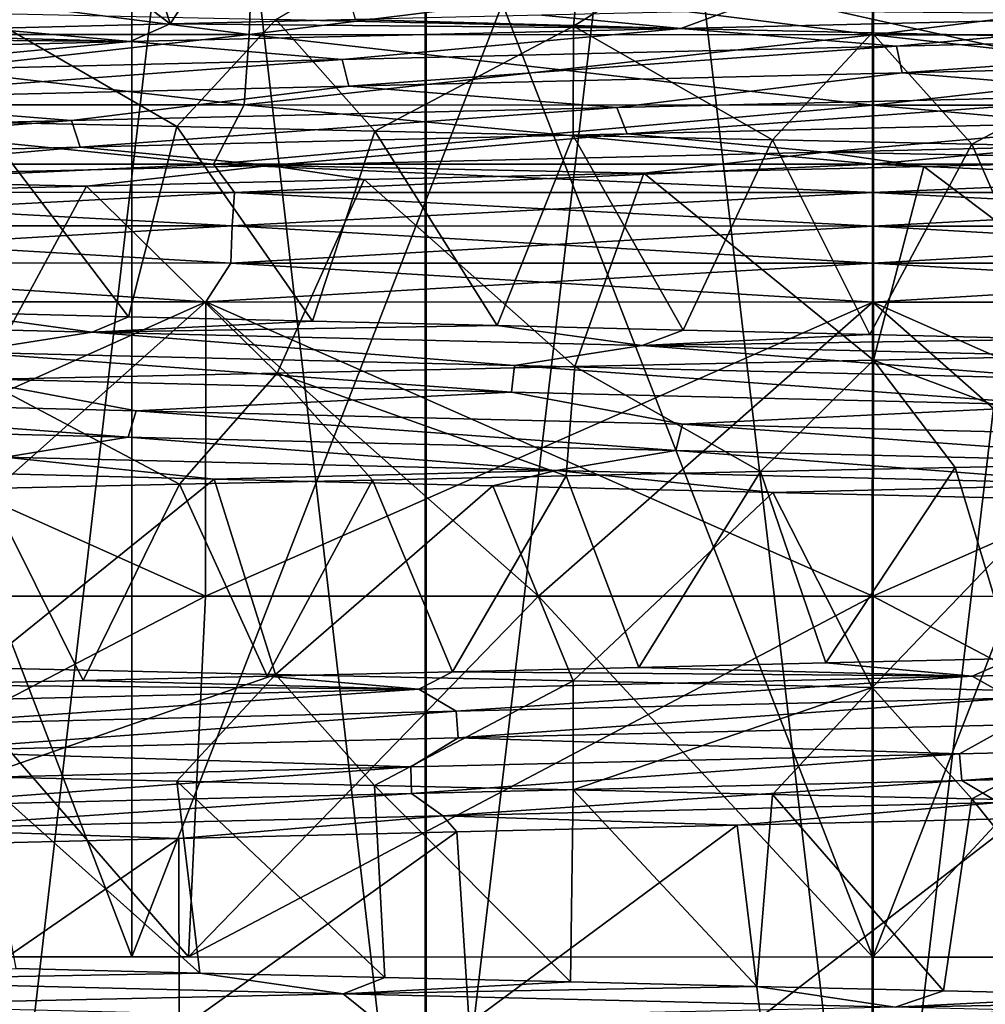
# Model space of a CAD drawing. Header units: metres. Extents: x -205 to 205, y -104 to 104.
# Tile 456 of 656: x -133.37 to -130.69, y 33.22 to 35.94. Entities that reach past the tile are written whole.
import ezdxf

# ---------------------------------------------------------------- set-up
doc = ezdxf.new("R2010")
doc.units = ezdxf.units.M
doc.layers.add('solid_01_2-CONSUMER_EHM_BOX_SW0001', color=7, linetype='CONTINUOUS')

msp = doc.modelspace()

# ---------------------------------------------------------------- linework, layer by layer
at = {"layer": 'solid_01_2-CONSUMER_EHM_BOX_SW0001'}
for points in [[(-200.010849, -74.958488), (-200.010773, 75.041512), (-0.010778, 75.04142)], [(-0.010849, -74.95858), (-200.010849, -74.958488), (-0.010778, 75.04142)], [(-133.461182, 42.546959, 15.324093), (-133.462692, 32.046959, 15.324093), (-132.243927, 32.046783, 15.081468)], [(-132.242432, 42.546783, 15.081468), (-133.461182, 42.546959, 15.324093), (-132.243927, 32.046783, 15.081468)], [(-132.23967, 42.546783, 33.918896), (-133.460007, 32.046959, 33.676624), (-133.458511, 42.546959, 33.676624)], [(-132.23967, 42.546783, 33.918896), (-132.24118, 32.046783, 33.918896), (-133.460007, 32.046959, 33.676624)], [(-132.242432, 42.546783, 15.081468), (-132.243927, 32.046783, 15.081468), (-131.003845, 32.046604, 15)], [(-132.242432, 42.546783, 15.081468), (-131.003845, 32.046604, 15), (-131.002335, 42.546604, 15)], [(-130.999573, 42.546604, 34), (-132.24118, 32.046783, 33.918896), (-132.23967, 42.546783, 33.918896)], [(-130.999573, 42.546604, 34), (-131.001068, 32.046604, 34), (-132.24118, 32.046783, 33.918896)], [(-131.002335, 42.546604, 15), (-131.003845, 32.046604, 15), (-129.763733, 32.046425, 15.081106)], [(-129.762238, 42.546425, 15.081106), (-131.002335, 42.546604, 15), (-129.763733, 32.046425, 15.081106)], [(-129.759476, 42.546425, 33.918533), (-131.001068, 32.046604, 34), (-130.999573, 42.546604, 34)], [(-129.759476, 42.546425, 33.918533), (-129.760986, 32.046425, 33.918533), (-131.001068, 32.046604, 34)], [(-112.002922, 40.641869, 63.099998), (-150.011154, -40.548634, 63.099998), (-150.011002, -39.448967, 63.099998)], [(-112.002922, 40.641869, 63.099998), (-112.003082, 39.542202, 63.099998), (-150.011154, -40.548634, 63.099998)], [(-112.002922, 40.641869, 63.099998), (-150.011002, -39.448967, 63.099998), (-149.999695, 39.547642, 63.099998)], [(-149.501312, 40.049267, 6), (-149.502487, 31.849266, 6), (-112.502487, 31.843967, 6)], [(-112.501312, 40.043968, 6), (-149.501312, 40.049267, 6), (-112.502487, 31.843967, 6)], [(-150.011154, -40.548634, 63.099998), (-112.003082, 39.542202, 63.099998), (-112.014389, -39.454407, 63.099998)], [(-135.084244, 33.347202, 41.722878), (-133.057251, 33.346912, 42.080303), (-135.08342, 38.63205, 41.722893)], [(-133.057251, 33.346912, 6.919694), (-135.084229, 33.347202, 7.277118), (-135.08342, 38.63205, 7.277106)], [(-133.057251, 33.346912, 42.080303), (-133.056366, 38.63176, 42.080318), (-135.08342, 38.63205, 41.722893)], [(-133.057251, 33.346912, 6.919694), (-135.08342, 38.63205, 7.277106), (-133.056366, 38.63176, 6.919681)], [(-133.057251, 33.346912, 6.919694), (-133.056366, 38.63176, 6.919681), (-131.001511, 38.631466, 6.8)], [(-133.057251, 33.346912, 42.080303), (-131.002274, 33.346615, 42.200001), (-133.056366, 38.63176, 42.080318)], [(-133.057251, 33.346912, 6.919694), (-131.001511, 38.631466, 6.8), (-131.002274, 33.346615, 6.8)], [(-131.002274, 33.346615, 42.200001), (-131.001511, 38.631466, 42.200001), (-133.056366, 38.63176, 42.080318)], [(-131.002274, 33.346615, 6.8), (-131.001511, 38.631466, 6.8), (-128.946671, 38.631172, 6.919681)], [(-131.002274, 33.346615, 42.200001), (-128.947296, 33.346321, 42.080307), (-131.001511, 38.631466, 42.200001)], [(-128.947296, 33.346321, 6.919695), (-131.002274, 33.346615, 6.8), (-128.946671, 38.631172, 6.919681)], [(-128.947296, 33.346321, 42.080307), (-128.946671, 38.631172, 42.080318), (-131.001511, 38.631466, 42.200001)], [(-173.512405, -37.4473, 108.5), (-88.501671, 37.540531, 108.5), (-173.501678, 37.5527, 108.5)], [(-173.512405, -37.4473, 108.5), (-88.512413, -37.459469, 108.5), (-88.501671, 37.540531, 108.5)], [(-133.639572, 36.456116, 37.433796), (-132.950989, 35.933056, 36.517441), (-133.116684, 36.469761, 37.52951)], [(-133.116684, 36.469761, 37.52951), (-132.950989, 35.933056, 36.517441), (-132.590363, 36.483971, 37.604095)], [(-132.590363, 36.483971, 37.604095), (-132.950989, 35.933056, 36.517441), (-132.436844, 35.94529, 36.58934)], [(-133.639572, 36.456116, 37.433796), (-133.461533, 35.920826, 36.423717), (-132.950989, 35.933056, 36.517441)], [(-131.832458, 35.926983, 11.326123), (-132.657959, 35.94537, 11.404265), (-131.775589, 36.46056, 12.350199)], [(-131.832458, 35.926983, 11.326123), (-131.775589, 36.46056, 12.350199), (-130.997269, 36.442165, 12.326065)], [(-131.003738, 35.908421, 11.299966), (-131.832458, 35.926983, 11.326123), (-130.997269, 36.442165, 12.326065)], [(-130.175018, 35.889858, 11.32589), (-131.003738, 35.908421, 11.299966), (-130.997269, 36.442165, 12.326065)], [(-130.175018, 35.889858, 11.32589), (-130.997269, 36.442165, 12.326065), (-130.219009, 36.423828, 12.351424)], [(-134.437668, 35.903801, 10.003411), (-132.731476, 35.903557, 9.702565), (-134.420731, 36.119747, 10.074697)], [(-134.437668, 35.903801, 38.99659), (-134.420731, 36.119747, 38.925304), (-132.722946, 36.119507, 39.22467)], [(-132.731476, 35.903557, 39.297436), (-134.437668, 35.903801, 38.99659), (-132.722946, 36.119507, 39.22467)], [(-132.731476, 35.903557, 9.702565), (-132.722946, 36.119507, 9.775331), (-134.420731, 36.119747, 10.074697)], [(-132.731476, 35.903557, 9.702565), (-131.001907, 35.903309, 9.60183), (-132.722946, 36.119507, 9.775331)], [(-132.731476, 35.903557, 39.297436), (-132.722946, 36.119507, 39.22467), (-131.001877, 36.119259, 39.324909)], [(-131.001907, 35.903309, 39.39817), (-132.731476, 35.903557, 39.297436), (-131.001877, 36.119259, 39.324909)], [(-131.001907, 35.903309, 9.60183), (-131.001877, 36.119259, 9.67509), (-132.722946, 36.119507, 9.775331)], [(-129.272339, 35.903061, 9.702565), (-131.001877, 36.119259, 9.67509), (-131.001907, 35.903309, 9.60183)], [(-129.280807, 36.119011, 39.22467), (-131.001907, 35.903309, 39.39817), (-131.001877, 36.119259, 39.324909)], [(-129.272339, 35.903061, 39.297436), (-131.001907, 35.903309, 39.39817), (-129.280807, 36.119011, 39.22467)], [(-129.272339, 35.903061, 9.702565), (-129.280807, 36.119011, 9.775331), (-131.001877, 36.119259, 9.67509)], [(-132.931976, 35.648453, 11.441832), (-133.477142, 35.660648, 11.534116), (-133.47702, 35.963478, 11.534102)], [(-132.931976, 35.648453, 11.441832), (-133.47702, 35.963478, 11.534102), (-132.657959, 35.94537, 11.404265)], [(-132.436844, 35.94529, 36.58934), (-132.950989, 35.933056, 36.517441), (-131.534531, 35.920742, 36.600471)], [(-132.383469, 35.636292, 11.372463), (-132.931976, 35.648453, 11.441832), (-132.657959, 35.94537, 11.404265)], [(-132.383469, 35.636292, 11.372463), (-132.657959, 35.94537, 11.404265), (-131.832458, 35.926983, 11.326123)], [(-131.919968, 35.957531, 36.639374), (-132.436844, 35.94529, 36.58934), (-131.534531, 35.920742, 36.600471)], [(-131.401215, 35.969784, 36.667488), (-131.919968, 35.957531, 36.639374), (-131.534531, 35.920742, 36.600471)], [(-131.401215, 35.969784, 36.667488), (-131.534531, 35.920742, 36.600471), (-129.998932, 35.957157, 36.570995)], [(-130.936478, 35.871265, 36.566349), (-129.998932, 35.957157, 36.570995), (-131.534531, 35.920742, 36.600471)], [(-130.936478, 35.871265, 36.566349), (-129.400192, 35.907913, 36.460655), (-129.998932, 35.957157, 36.570995)], [(-133.461533, 35.920826, 36.423717), (-133.967682, 35.908596, 36.308182), (-133.061539, 35.884331, 36.436779)], [(-132.950989, 35.933056, 36.517441), (-133.461533, 35.920826, 36.423717), (-133.061539, 35.884331, 36.436779)], [(-132.950989, 35.933056, 36.517441), (-133.061539, 35.884331, 36.436779), (-131.534531, 35.920742, 36.600471)], [(-132.473877, 35.834614, 36.476971), (-131.534531, 35.920742, 36.600471), (-133.061539, 35.884331, 36.436779)], [(-132.473877, 35.834614, 36.476971), (-130.936478, 35.871265, 36.566349), (-131.534531, 35.920742, 36.600471)], [(-131.832581, 35.62418, 11.326128), (-132.383469, 35.636292, 11.372463), (-131.832458, 35.926983, 11.326123)], [(-131.280258, 35.612095, 11.302901), (-131.832581, 35.62418, 11.326128), (-131.832458, 35.926983, 11.326123)], [(-131.280258, 35.612095, 11.302901), (-131.832458, 35.926983, 11.326123), (-131.003738, 35.908421, 11.299966)], [(-134.468567, 35.896351, 36.170872), (-134.555038, 35.847912, 36.080421), (-133.061539, 35.884331, 36.436779)], [(-133.967682, 35.908596, 36.308182), (-134.468567, 35.896351, 36.170872), (-133.061539, 35.884331, 36.436779)], [(-134.464935, 35.708767, 9.888441), (-132.745224, 35.708519, 9.585209), (-134.437668, 35.903801, 10.003411)], [(-134.464935, 35.708767, 39.111557), (-134.437668, 35.903801, 38.99659), (-132.731476, 35.903557, 39.297436)], [(-132.745224, 35.708519, 39.414791), (-134.464935, 35.708767, 39.111557), (-132.731476, 35.903557, 39.297436)], [(-132.745224, 35.708519, 9.585209), (-132.731476, 35.903557, 9.702565), (-134.437668, 35.903801, 10.003411)], [(-132.745224, 35.708519, 9.585209), (-131.001938, 35.708271, 9.483674), (-132.731476, 35.903557, 9.702565)], [(-132.745224, 35.708519, 39.414791), (-132.731476, 35.903557, 39.297436), (-131.001907, 35.903309, 39.39817)], [(-131.001938, 35.708271, 39.516327), (-132.745224, 35.708519, 39.414791), (-131.001907, 35.903309, 39.39817)], [(-131.001938, 35.708271, 9.483674), (-131.001907, 35.903309, 9.60183), (-132.731476, 35.903557, 9.702565)], [(-130.727448, 35.600021, 11.30282), (-131.280258, 35.612095, 11.302901), (-131.003738, 35.908421, 11.299966)], [(-130.727448, 35.600021, 11.30282), (-131.003738, 35.908421, 11.299966), (-130.175018, 35.889858, 11.32589)], [(-129.258652, 35.708019, 9.585209), (-131.001907, 35.903309, 9.60183), (-131.001938, 35.708271, 9.483674)], [(-129.272339, 35.903061, 39.297436), (-131.001938, 35.708271, 39.516327), (-131.001907, 35.903309, 39.39817)], [(-129.258652, 35.708019, 39.414791), (-131.001938, 35.708271, 39.516327), (-129.272339, 35.903061, 39.297436)], [(-129.258652, 35.708019, 9.585209), (-129.272339, 35.903061, 9.702565), (-131.001907, 35.903309, 9.60183)], [(-130.920502, 35.797718, 36.541603), (-129.400192, 35.907913, 36.460655), (-130.936478, 35.871265, 36.566349)], [(-130.920502, 35.797718, 36.541603), (-129.387238, 35.834377, 36.434048), (-129.400192, 35.907913, 36.460655)], [(-133.987076, 35.797962, 36.192852), (-133.061539, 35.884331, 36.436779), (-134.555038, 35.847912, 36.080421)], [(-133.987076, 35.797962, 36.192852), (-132.473877, 35.834614, 36.476971), (-133.061539, 35.884331, 36.436779)], [(-132.455154, 35.761063, 36.454414), (-130.936478, 35.871265, 36.566349), (-132.473877, 35.834614, 36.476971)], [(-132.455154, 35.761063, 36.454414), (-130.920502, 35.797718, 36.541603), (-130.936478, 35.871265, 36.566349)], [(-130.175125, 35.587933, 11.325885), (-130.727448, 35.600021, 11.30282), (-130.175018, 35.889858, 11.32589)], [(-133.965897, 35.724403, 36.172806), (-132.473877, 35.834614, 36.476971), (-133.987076, 35.797962, 36.192852)], [(-133.965897, 35.724403, 36.172806), (-132.455154, 35.761063, 36.454414), (-132.473877, 35.834614, 36.476971)], [(-130.187744, 35.737854, 36.51469), (-129.387238, 35.834377, 36.434048), (-130.920502, 35.797718, 36.541603)], [(-131.711731, 35.701511, 36.521091), (-130.920502, 35.797718, 36.541603), (-132.455154, 35.761063, 36.454414)], [(-131.711731, 35.701511, 36.521091), (-130.187744, 35.737854, 36.51469), (-130.920502, 35.797718, 36.541603)], [(-133.224274, 35.665169, 36.336235), (-132.455154, 35.761063, 36.454414), (-133.965897, 35.724403, 36.172806)], [(-133.224274, 35.665169, 36.336235), (-131.711731, 35.701511, 36.521091), (-132.455154, 35.761063, 36.454414)], [(-131.683655, 35.628315, 36.547493), (-130.187744, 35.737854, 36.51469), (-131.711731, 35.701511, 36.521091)], [(-131.683655, 35.628315, 36.547493), (-130.156067, 35.664669, 36.537331), (-130.187744, 35.737854, 36.51469)], [(-134.700821, 35.628819, 35.960793), (-133.224274, 35.665169, 36.336235), (-133.965897, 35.724403, 36.172806)], [(-134.464935, 35.708767, 39.111557), (-132.830811, 35.544628, 39.561954), (-134.632996, 35.544888, 39.231693)], [(-134.464935, 35.708767, 9.888441), (-134.632996, 35.544888, 9.768307), (-132.830811, 35.544628, 9.438045)], [(-132.745224, 35.708519, 39.414791), (-132.830811, 35.544628, 39.561954), (-134.464935, 35.708767, 39.111557)], [(-134.464935, 35.708767, 9.888441), (-132.830811, 35.544628, 9.438045), (-132.745224, 35.708519, 9.585209)], [(-133.200256, 35.591961, 36.365883), (-131.711731, 35.701511, 36.521091), (-133.224274, 35.665169, 36.336235)], [(-133.200256, 35.591961, 36.365883), (-131.683655, 35.628315, 36.547493), (-131.711731, 35.701511, 36.521091)], [(-132.745224, 35.708519, 9.585209), (-132.830811, 35.544628, 9.438045), (-131.001953, 35.544369, 9.327419)], [(-131.001938, 35.708271, 39.516327), (-132.830811, 35.544628, 39.561954), (-132.745224, 35.708519, 39.414791)], [(-131.001938, 35.708271, 39.516327), (-131.001953, 35.544369, 39.672581), (-132.830811, 35.544628, 39.561954)], [(-132.745224, 35.708519, 9.585209), (-131.001953, 35.544369, 9.327419), (-131.001938, 35.708271, 9.483674)], [(-131.001938, 35.708271, 9.483674), (-131.001953, 35.544369, 9.327419), (-129.173111, 35.544106, 9.438045)], [(-129.258652, 35.708019, 39.414791), (-131.001953, 35.544369, 39.672581), (-131.001938, 35.708271, 39.516327)], [(-129.258652, 35.708019, 39.414791), (-129.173111, 35.544106, 39.561954), (-131.001953, 35.544369, 39.672581)], [(-129.258652, 35.708019, 9.585209), (-131.001938, 35.708271, 9.483674), (-129.173111, 35.544106, 9.438045)], [(-134.681198, 35.555603, 35.993122), (-133.224274, 35.665169, 36.336235), (-134.700821, 35.628819, 35.960793)], [(-134.681198, 35.555603, 35.993122), (-133.200256, 35.591961, 36.365883), (-133.224274, 35.665169, 36.336235)], [(-133.477142, 35.660648, 11.534116), (-133.06604, 35.121529, 12.501863), (-133.571991, 35.133884, 12.600107)], [(-132.931976, 35.648453, 11.441832), (-133.06604, 35.121529, 12.501863), (-133.477142, 35.660648, 11.534116)], [(-132.931976, 35.648453, 11.441832), (-132.556458, 35.109177, 12.425098), (-133.06604, 35.121529, 12.501863)], [(-132.383469, 35.636292, 11.372463), (-132.556458, 35.109177, 12.425098), (-132.931976, 35.648453, 11.441832)], [(-131.13591, 35.577766, 36.611633), (-130.156067, 35.664669, 36.537331), (-131.683655, 35.628315, 36.547493)], [(-131.13591, 35.577766, 36.611633), (-129.59552, 35.614338, 36.531212), (-130.156067, 35.664669, 36.537331)], [(-132.674164, 35.541195, 36.497124), (-131.683655, 35.628315, 36.547493), (-133.200256, 35.591961, 36.365883)], [(-132.674164, 35.541195, 36.497124), (-131.13591, 35.577766, 36.611633), (-131.683655, 35.628315, 36.547493)], [(-132.383469, 35.636292, 11.372463), (-132.04364, 35.096825, 12.36999), (-132.556458, 35.109177, 12.425098)], [(-131.832581, 35.62418, 11.326128), (-132.04364, 35.096825, 12.36999), (-132.383469, 35.636292, 11.372463)], [(-131.832581, 35.62418, 11.326128), (-131.527969, 35.084476, 12.336787), (-132.04364, 35.096825, 12.36999)], [(-131.280258, 35.612095, 11.302901), (-131.527969, 35.084476, 12.336787), (-131.832581, 35.62418, 11.326128)], [(-134.184982, 35.504623, 36.18803), (-133.200256, 35.591961, 36.365883), (-134.681198, 35.555603, 35.993122)], [(-134.184982, 35.504623, 36.18803), (-132.674164, 35.541195, 36.497124), (-133.200256, 35.591961, 36.365883)], [(-131.280258, 35.612095, 11.302901), (-131.01004, 35.072132, 12.325617), (-131.527969, 35.084476, 12.336787)], [(-130.727448, 35.600021, 11.30282), (-131.01004, 35.072132, 12.325617), (-131.280258, 35.612095, 11.302901)], [(-130.084976, 35.556938, 36.639393), (-129.59552, 35.614338, 36.531212), (-131.13591, 35.577766, 36.611633)], [(-130.727448, 35.600021, 11.30282), (-130.491089, 35.059795, 12.336523), (-131.01004, 35.072132, 12.325617)], [(-130.175125, 35.587933, 11.325885), (-130.491089, 35.059795, 12.336523), (-130.727448, 35.600021, 11.30282)], [(-131.637268, 35.519875, 36.657948), (-131.13591, 35.577766, 36.611633), (-132.674164, 35.541195, 36.497124)], [(-131.637268, 35.519875, 36.657948), (-130.860504, 35.538353, 36.673351), (-131.13591, 35.577766, 36.611633)], [(-130.860504, 35.538353, 36.673351), (-130.084976, 35.556938, 36.639393), (-131.13591, 35.577766, 36.611633)], [(-132.830811, 35.544628, 9.438045), (-134.632996, 35.544888, 9.768307), (-134.518234, 35.466476, 9.66374)], [(-134.632996, 35.544888, 39.231693), (-132.830811, 35.544628, 39.561954), (-134.518234, 35.466476, 39.336262)], [(-132.830811, 35.544628, 9.438045), (-134.518234, 35.466476, 9.66374), (-132.772064, 35.466228, 9.355844)], [(-132.830811, 35.544628, 39.561954), (-132.772064, 35.466228, 39.644154), (-134.518234, 35.466476, 39.336262)], [(-133.182632, 35.48344, 36.478165), (-132.674164, 35.541195, 36.497124), (-134.184982, 35.504623, 36.18803)], [(-133.182632, 35.48344, 36.478165), (-132.412521, 35.501598, 36.592865), (-132.674164, 35.541195, 36.497124)], [(-132.830811, 35.544628, 9.438045), (-131.001968, 35.465973, 9.252748), (-131.001953, 35.544369, 9.327419)], [(-132.830811, 35.544628, 39.561954), (-131.001953, 35.544369, 39.672581), (-132.772064, 35.466228, 39.644154)], [(-132.830811, 35.544628, 9.438045), (-132.772064, 35.466228, 9.355844), (-131.001968, 35.465973, 9.252748)], [(-132.772064, 35.466228, 39.644154), (-131.001953, 35.544369, 39.672581), (-131.001968, 35.465973, 39.747253)], [(-132.412521, 35.501598, 36.592865), (-131.637268, 35.519875, 36.657948), (-132.674164, 35.541195, 36.497124)], [(-131.000107, 35.001209, 37.700035), (-130.860504, 35.538353, 36.673351), (-131.637268, 35.519875, 36.657948)], [(-131.001968, 35.465973, 9.252748), (-129.231873, 35.465721, 9.355844), (-131.001953, 35.544369, 9.327419)], [(-131.001968, 35.465973, 39.747253), (-131.001953, 35.544369, 39.672581), (-129.173111, 35.544106, 39.561954)], [(-129.231873, 35.465721, 39.644154), (-131.001968, 35.465973, 39.747253), (-129.173111, 35.544106, 39.561954)], [(-129.231873, 35.465721, 9.355844), (-129.173111, 35.544106, 9.438045), (-131.001953, 35.544369, 9.327419)], [(-131.000107, 35.001209, 37.700035), (-130.171387, 35.019146, 37.673874), (-130.860504, 35.538353, 36.673351)], [(-130.171387, 35.019146, 37.673874), (-130.084976, 35.556938, 36.639393), (-130.860504, 35.538353, 36.673351)], [(-131.828842, 34.98328, 37.674114), (-131.637268, 35.519875, 36.657948), (-132.412521, 35.501598, 36.592865)], [(-131.828842, 34.98328, 37.674114), (-131.000107, 35.001209, 37.700035), (-131.637268, 35.519875, 36.657948)], [(-133.943695, 35.465305, 36.314156), (-133.182632, 35.48344, 36.478165), (-134.184982, 35.504623, 36.18803)], [(-133.473465, 34.947258, 37.466602), (-133.182632, 35.48344, 36.478165), (-133.943695, 35.465305, 36.314156)], [(-133.473465, 34.947258, 37.466602), (-132.654373, 34.965302, 37.596207), (-133.182632, 35.48344, 36.478165)], [(-132.654373, 34.965302, 37.596207), (-132.412521, 35.501598, 36.592865), (-133.182632, 35.48344, 36.478165)], [(-132.654373, 34.965302, 37.596207), (-131.828842, 34.98328, 37.674114), (-132.412521, 35.501598, 36.592865)], [(-134.531204, 35.373554, 9.609071), (-132.77861, 35.373302, 9.300041), (-134.518234, 35.466476, 9.66374)], [(-134.531204, 35.373554, 39.39093), (-134.518234, 35.466476, 39.336262), (-132.772064, 35.466228, 39.644154)], [(-132.77861, 35.373302, 39.699959), (-134.531204, 35.373554, 39.39093), (-132.772064, 35.466228, 39.644154)], [(-132.77861, 35.373302, 9.300041), (-132.772064, 35.466228, 9.355844), (-134.518234, 35.466476, 9.66374)], [(-132.77861, 35.373302, 39.699959), (-132.772064, 35.466228, 39.644154), (-131.001968, 35.465973, 39.747253)], [(-132.77861, 35.373302, 9.300041), (-131.001984, 35.373051, 9.196565), (-132.772064, 35.466228, 9.355844)], [(-132.77861, 35.373302, 39.699959), (-131.001968, 35.465973, 39.747253), (-131.001984, 35.373051, 39.803436)], [(-132.772064, 35.466228, 9.355844), (-131.001984, 35.373051, 9.196565), (-131.001968, 35.465973, 9.252748)], [(-131.001984, 35.373051, 39.803436), (-131.001968, 35.465973, 39.747253), (-129.231873, 35.465721, 39.644154)], [(-129.225357, 35.372795, 9.300041), (-131.001968, 35.465973, 9.252748), (-131.001984, 35.373051, 9.196565)], [(-129.225357, 35.372795, 39.699959), (-131.001984, 35.373051, 39.803436), (-129.231873, 35.465721, 39.644154)], [(-129.225357, 35.372795, 9.300041), (-129.231873, 35.465721, 9.355844), (-131.001968, 35.465973, 9.252748)], [(-134.53923, 35.270691, 9.575212), (-132.782654, 35.270439, 9.26548), (-134.531204, 35.373554, 9.609071)], [(-134.53923, 35.270691, 39.424789), (-134.531204, 35.373554, 39.39093), (-132.77861, 35.373302, 39.699959)], [(-132.782654, 35.270439, 39.73452), (-134.53923, 35.270691, 39.424789), (-132.77861, 35.373302, 39.699959)], [(-132.782654, 35.270439, 9.26548), (-132.77861, 35.373302, 9.300041), (-134.531204, 35.373554, 9.609071)], [(-132.782654, 35.270439, 39.73452), (-132.77861, 35.373302, 39.699959), (-131.001984, 35.373051, 39.803436)], [(-132.782654, 35.270439, 9.26548), (-131.001999, 35.270187, 9.161768), (-132.77861, 35.373302, 9.300041)], [(-132.782654, 35.270439, 39.73452), (-131.001984, 35.373051, 39.803436), (-131.001999, 35.270187, 39.83823)], [(-132.77861, 35.373302, 9.300041), (-131.001999, 35.270187, 9.161768), (-131.001984, 35.373051, 9.196565)], [(-129.221344, 35.269932, 9.26548), (-131.001984, 35.373051, 9.196565), (-131.001999, 35.270187, 9.161768)], [(-131.001999, 35.270187, 39.83823), (-131.001984, 35.373051, 39.803436), (-129.225357, 35.372795, 39.699959)], [(-129.221344, 35.269932, 39.73452), (-131.001999, 35.270187, 39.83823), (-129.225357, 35.372795, 39.699959)], [(-129.221344, 35.269932, 9.26548), (-129.225357, 35.372795, 9.300041), (-131.001984, 35.373051, 9.196565)], [(-134.53923, 35.270691, 39.424789), (-132.852249, 35.162609, 39.738083), (-134.675507, 35.162872, 39.403957)], [(-134.53923, 35.270691, 9.575212), (-134.675507, 35.162872, 9.596043), (-132.852249, 35.162609, 9.261919)], [(-132.782654, 35.270439, 39.73452), (-132.852249, 35.162609, 39.738083), (-134.53923, 35.270691, 39.424789)], [(-134.53923, 35.270691, 9.575212), (-132.852249, 35.162609, 9.261919), (-132.782654, 35.270439, 9.26548)], [(-132.782654, 35.270439, 39.73452), (-131.001999, 35.270187, 39.83823), (-132.852249, 35.162609, 39.738083)], [(-132.782654, 35.270439, 9.26548), (-132.852249, 35.162609, 9.261919), (-131.002014, 35.162346, 9.15)], [(-131.001999, 35.270187, 39.83823), (-131.002014, 35.162346, 39.849998), (-132.852249, 35.162609, 39.738083)], [(-132.782654, 35.270439, 9.26548), (-131.002014, 35.162346, 9.15), (-131.001999, 35.270187, 9.161768)], [(-129.221344, 35.269932, 39.73452), (-131.002014, 35.162346, 39.849998), (-131.001999, 35.270187, 39.83823)], [(-131.001999, 35.270187, 9.161768), (-131.002014, 35.162346, 9.15), (-129.151779, 35.162079, 9.261919)], [(-129.221344, 35.269932, 39.73452), (-129.151779, 35.162079, 39.738083), (-131.002014, 35.162346, 39.849998)], [(-129.221344, 35.269932, 9.26548), (-131.001999, 35.270187, 9.161768), (-129.151779, 35.162079, 9.261919)], [(-134.675507, 35.162872, 39.403957), (-132.852249, 35.162609, 39.738083), (-134.675613, 34.347141, 39.403957)], [(-132.852249, 35.162609, 39.738083), (-133.769043, 34.347012, 39.598568), (-134.675613, 34.347141, 39.403957)], [(-134.675507, 35.162872, 9.596043), (-133.769043, 34.347012, 9.401433), (-132.852371, 34.346882, 9.261918)], [(-132.852249, 35.162609, 9.261919), (-134.675507, 35.162872, 9.596043), (-132.852371, 34.346882, 9.261918)], [(-132.852249, 35.162609, 39.738083), (-132.852371, 34.346882, 39.738083), (-133.769043, 34.347012, 39.598568)], [(-132.852249, 35.162609, 39.738083), (-131.002014, 35.162346, 39.849998), (-132.852371, 34.346882, 39.738083)], [(-132.852249, 35.162609, 9.261919), (-132.852371, 34.346882, 9.261918), (-131.92894, 34.346748, 9.178005)], [(-131.002014, 35.162346, 39.849998), (-131.92894, 34.346748, 39.821995), (-132.852371, 34.346882, 39.738083)], [(-132.852249, 35.162609, 9.261919), (-131.92894, 34.346748, 9.178005), (-131.002136, 34.346615, 9.15)], [(-131.002014, 35.162346, 9.15), (-132.852249, 35.162609, 9.261919), (-131.002136, 34.346615, 9.15)], [(-131.002014, 35.162346, 39.849998), (-131.002136, 34.346615, 39.849998), (-131.92894, 34.346748, 39.821995)], [(-129.151779, 35.162079, 39.738083), (-131.002136, 34.346615, 39.849998), (-131.002014, 35.162346, 39.849998)], [(-130.075317, 34.346485, 9.178005), (-131.002014, 35.162346, 9.15), (-131.002136, 34.346615, 9.15)], [(-130.075317, 34.346485, 39.821995), (-131.002136, 34.346615, 39.849998), (-129.151779, 35.162079, 39.738083)], [(-129.151901, 34.346352, 9.261918), (-129.151779, 35.162079, 9.261919), (-131.002014, 35.162346, 9.15)], [(-130.075317, 34.346485, 9.178005), (-129.151901, 34.346352, 9.261918), (-131.002014, 35.162346, 9.15)], [(-133.571991, 35.133884, 12.600107), (-133.166962, 35.078419, 12.581505), (-134.657104, 35.115265, 12.951949)], [(-133.571991, 35.133884, 12.600107), (-133.06604, 35.121529, 12.501863), (-133.166962, 35.078419, 12.581505)], [(-133.519379, 35.023609, 12.697637), (-134.657104, 35.115265, 12.951949), (-133.166962, 35.078419, 12.581505)], [(-133.06604, 35.121529, 12.501863), (-132.556458, 35.109177, 12.425098), (-133.166962, 35.078419, 12.581505)], [(-132.556458, 35.109177, 12.425098), (-132.04364, 35.096825, 12.36999), (-133.166962, 35.078419, 12.581505)], [(-131.996155, 34.986519, 12.473812), (-133.519379, 35.023609, 12.697637), (-133.166962, 35.078419, 12.581505)], [(-132.04364, 35.096825, 12.36999), (-131.641663, 35.041565, 12.404334), (-133.166962, 35.078419, 12.581505)], [(-131.996155, 34.986519, 12.473812), (-133.166962, 35.078419, 12.581505), (-131.641663, 35.041565, 12.404334)], [(-132.04364, 35.096825, 12.36999), (-131.527969, 35.084476, 12.336787), (-131.641663, 35.041565, 12.404334)], [(-131.527969, 35.084476, 12.336787), (-131.01004, 35.072132, 12.325617), (-131.641663, 35.041565, 12.404334)], [(-131.01004, 35.072132, 12.325617), (-130.491089, 35.059795, 12.336523), (-131.641663, 35.041565, 12.404334)], [(-130.491089, 35.059795, 12.336523), (-130.105881, 35.004711, 12.421), (-131.641663, 35.041565, 12.404334)], [(-132.003769, 34.912823, 12.499174), (-133.523972, 34.949921, 12.723828), (-133.519379, 35.023609, 12.697637)], [(-132.003769, 34.912823, 12.499174), (-133.519379, 35.023609, 12.697637), (-131.996155, 34.986519, 12.473812)], [(-130.456436, 34.949429, 12.445831), (-131.996155, 34.986519, 12.473812), (-131.641663, 35.041565, 12.404334)], [(-130.456436, 34.949429, 12.445831), (-131.641663, 35.041565, 12.404334), (-130.105881, 35.004711, 12.421)], [(-130.234146, 34.715603, 37.677681), (-130.171387, 35.019146, 37.673874), (-131.000107, 35.001209, 37.700035)], [(-131.313095, 34.692196, 37.696369), (-131.000107, 35.001209, 37.700035), (-131.828842, 34.98328, 37.674114)], [(-131.313095, 34.692196, 37.696369), (-130.773438, 34.703899, 37.698055), (-131.000107, 35.001209, 37.700035)], [(-130.773438, 34.703899, 37.698055), (-130.234146, 34.715603, 37.677681), (-131.000107, 35.001209, 37.700035)], [(-132.925308, 34.657017, 37.559174), (-132.654373, 34.965302, 37.596207), (-133.473465, 34.947258, 37.466602)], [(-132.925308, 34.657017, 37.559174), (-132.389923, 34.668758, 37.626869), (-132.654373, 34.965302, 37.596207)], [(-131.852219, 34.680485, 37.672626), (-131.828842, 34.98328, 37.674114), (-132.654373, 34.965302, 37.596207)], [(-132.389923, 34.668758, 37.626869), (-131.852219, 34.680485, 37.672626), (-132.654373, 34.965302, 37.596207)], [(-130.466949, 34.875725, 12.470037), (-132.003769, 34.912823, 12.499174), (-131.996155, 34.986519, 12.473812)], [(-130.466949, 34.875725, 12.470037), (-131.996155, 34.986519, 12.473812), (-130.456436, 34.949429, 12.445831)], [(-131.852219, 34.680485, 37.672626), (-131.313095, 34.692196, 37.696369), (-131.828842, 34.98328, 37.674114)], [(-133.044861, 34.860802, 12.631244), (-134.52684, 34.897575, 12.984845), (-133.523972, 34.949921, 12.723828)], [(-133.044861, 34.860802, 12.631244), (-133.523972, 34.949921, 12.723828), (-132.003769, 34.912823, 12.499174)], [(-133.457443, 34.645241, 37.469654), (-132.925308, 34.657017, 37.559174), (-133.473465, 34.947258, 37.466602)], [(-131.529831, 34.824024, 12.469301), (-133.044861, 34.860802, 12.631244), (-132.003769, 34.912823, 12.499174)], [(-131.529831, 34.824024, 12.469301), (-132.003769, 34.912823, 12.499174), (-130.466949, 34.875725, 12.470037)], [(-133.067062, 34.787346, 12.609953), (-134.552017, 34.824131, 12.966691), (-134.52684, 34.897575, 12.984845)], [(-133.067062, 34.787346, 12.609953), (-134.52684, 34.897575, 12.984845), (-133.044861, 34.860802, 12.631244)], [(-131.548676, 34.750553, 12.445353), (-133.067062, 34.787346, 12.609953), (-133.044861, 34.860802, 12.631244)], [(-131.548676, 34.750553, 12.445353), (-133.044861, 34.860802, 12.631244), (-131.529831, 34.824024, 12.469301)], [(-130.006149, 34.787247, 12.499243), (-131.529831, 34.824024, 12.469301), (-130.466949, 34.875725, 12.470037)], [(-133.408508, 34.731892, 12.62768), (-134.552017, 34.824131, 12.966691), (-133.067062, 34.787346, 12.609953)], [(-130.021317, 34.71376, 12.473166), (-131.548676, 34.750553, 12.445353), (-131.529831, 34.824024, 12.469301)], [(-130.021317, 34.71376, 12.473166), (-131.529831, 34.824024, 12.469301), (-130.006149, 34.787247, 12.499243)], [(-131.880554, 34.694878, 12.418916), (-133.408508, 34.731892, 12.62768), (-133.067062, 34.787346, 12.609953)], [(-131.880554, 34.694878, 12.418916), (-133.067062, 34.787346, 12.609953), (-131.548676, 34.750553, 12.445353)], [(-130.338089, 34.657867, 12.405828), (-131.880554, 34.694878, 12.418916), (-131.548676, 34.750553, 12.445353)], [(-130.338089, 34.657867, 12.405828), (-131.548676, 34.750553, 12.445353), (-130.021317, 34.71376, 12.473166)], [(-132.828918, 34.671741, 12.462639), (-133.594543, 34.690262, 12.603846), (-133.408508, 34.731892, 12.62768)], [(-132.828918, 34.671741, 12.462639), (-133.408508, 34.731892, 12.62768), (-131.880554, 34.694878, 12.418916)], [(-133.477417, 34.148666, 11.534127), (-133.594543, 34.690262, 12.603846), (-132.828918, 34.671741, 12.462639)], [(-132.056, 34.653233, 12.371176), (-132.828918, 34.671741, 12.462639), (-131.880554, 34.694878, 12.418916)], [(-131.279526, 34.63472, 12.329252), (-132.056, 34.653233, 12.371176), (-131.880554, 34.694878, 12.418916)], [(-131.279526, 34.63472, 12.329252), (-131.880554, 34.694878, 12.418916), (-130.338089, 34.657867, 12.405828)], [(-131.852219, 34.680485, 37.672626), (-131.650665, 34.149574, 36.657398), (-131.313095, 34.692196, 37.696369)], [(-131.313095, 34.692196, 37.696369), (-131.650665, 34.149574, 36.657398), (-131.132126, 34.16188, 36.674255)], [(-131.313095, 34.692196, 37.696369), (-131.132126, 34.16188, 36.674255), (-130.773438, 34.703899, 37.698055)], [(-130.773438, 34.703899, 37.698055), (-131.132126, 34.16188, 36.674255), (-130.613159, 34.174198, 36.66877)], [(-130.773438, 34.703899, 37.698055), (-130.613159, 34.174198, 36.66877), (-130.234146, 34.715603, 37.677681)], [(-132.658356, 34.130257, 11.404282), (-133.477417, 34.148666, 11.534127), (-132.828918, 34.671741, 12.462639)], [(-132.925308, 34.657017, 37.559174), (-132.68161, 34.125092, 36.55764), (-132.389923, 34.668758, 37.626869)], [(-132.658356, 34.130257, 11.404282), (-132.828918, 34.671741, 12.462639), (-132.056, 34.653233, 12.371176)], [(-132.389923, 34.668758, 37.626869), (-132.68161, 34.125092, 36.55764), (-132.167542, 34.137306, 36.61842)], [(-132.389923, 34.668758, 37.626869), (-132.167542, 34.137306, 36.61842), (-131.852219, 34.680485, 37.672626)], [(-131.852219, 34.680485, 37.672626), (-132.167542, 34.137306, 36.61842), (-131.650665, 34.149574, 36.657398)], [(-133.457443, 34.645241, 37.469654), (-133.698242, 34.100758, 36.371616), (-133.192047, 34.112911, 36.475304)], [(-133.457443, 34.645241, 37.469654), (-133.192047, 34.112911, 36.475304), (-132.925308, 34.657017, 37.559174)], [(-132.925308, 34.657017, 37.559174), (-133.192047, 34.112911, 36.475304), (-132.68161, 34.125092, 36.55764)], [(-131.83284, 34.112122, 11.326131), (-132.658356, 34.130257, 11.404282), (-132.056, 34.653233, 12.371176)], [(-131.83284, 34.112122, 11.326131), (-132.056, 34.653233, 12.371176), (-131.279526, 34.63472, 12.329252)], [(-131.00412, 34.094158, 11.299966), (-131.83284, 34.112122, 11.326131), (-131.279526, 34.63472, 12.329252)], [(-130.503052, 34.616226, 12.336604), (-131.279526, 34.63472, 12.329252), (-130.338089, 34.657867, 12.405828)], [(-131.00412, 34.094158, 11.299966), (-131.279526, 34.63472, 12.329252), (-130.503052, 34.616226, 12.336604)], [(-130.175369, 34.076191, 11.325883), (-131.00412, 34.094158, 11.299966), (-130.503052, 34.616226, 12.336604)], [(-133.769043, 34.347012, 39.598568), (-132.852371, 34.346882, 39.738083), (-134.772812, 33.347157, 40.40929)], [(-133.769043, 34.347012, 9.401433), (-134.772812, 33.347157, 8.590708), (-132.900375, 33.346889, 8.26055)], [(-132.852371, 34.346882, 39.738083), (-132.900375, 33.346889, 40.739449), (-134.772812, 33.347157, 40.40929)], [(-132.852371, 34.346882, 9.261918), (-133.769043, 34.347012, 9.401433), (-132.900375, 33.346889, 8.26055)], [(-132.852371, 34.346882, 39.738083), (-131.92894, 34.346748, 39.821995), (-132.900375, 33.346889, 40.739449)], [(-131.92894, 34.346748, 9.178005), (-132.852371, 34.346882, 9.261918), (-132.900375, 33.346889, 8.26055)], [(-131.92894, 34.346748, 9.178005), (-132.900375, 33.346889, 8.26055), (-131.002274, 33.346615, 8.15)], [(-131.92894, 34.346748, 39.821995), (-131.002136, 34.346615, 39.849998), (-132.900375, 33.346889, 40.739449)], [(-131.002136, 34.346615, 39.849998), (-131.002274, 33.346615, 40.849998), (-132.900375, 33.346889, 40.739449)], [(-131.002136, 34.346615, 9.15), (-131.92894, 34.346748, 9.178005), (-131.002274, 33.346615, 8.15)], [(-131.002136, 34.346615, 9.15), (-131.002274, 33.346615, 8.15), (-129.104172, 33.346344, 8.26055)], [(-130.075317, 34.346485, 39.821995), (-131.002274, 33.346615, 40.849998), (-131.002136, 34.346615, 39.849998)], [(-130.075317, 34.346485, 39.821995), (-129.104172, 33.346344, 40.739449), (-131.002274, 33.346615, 40.849998)], [(-130.075317, 34.346485, 9.178005), (-131.002136, 34.346615, 9.15), (-129.104172, 33.346344, 8.26055)], [(-130.613159, 34.174198, 36.66877), (-131.132126, 34.16188, 36.674255), (-130.72644, 34.12561, 36.609398)], [(-130.613159, 34.174198, 36.66877), (-130.72644, 34.12561, 36.609398), (-129.196487, 34.162025, 36.478184)], [(-133.477371, 33.846252, 11.53411), (-133.477417, 34.148666, 11.534127), (-132.658356, 34.130257, 11.404282)], [(-131.650665, 34.149574, 36.657398), (-132.167542, 34.137306, 36.61842), (-130.72644, 34.12561, 36.609398)], [(-131.132126, 34.16188, 36.674255), (-131.650665, 34.149574, 36.657398), (-130.72644, 34.12561, 36.609398)], [(-130.618225, 34.064552, 36.560879), (-129.196487, 34.162025, 36.478184), (-130.72644, 34.12561, 36.609398)], [(-132.932205, 33.834076, 11.441828), (-133.477371, 33.846252, 11.53411), (-132.658356, 34.130257, 11.404282)], [(-132.68161, 34.125092, 36.55764), (-133.192047, 34.112911, 36.475304), (-132.261047, 34.089199, 36.546608)], [(-132.383698, 33.821903, 11.37246), (-132.932205, 33.834076, 11.441828), (-132.658356, 34.130257, 11.404282)], [(-132.167542, 34.137306, 36.61842), (-132.68161, 34.125092, 36.55764), (-132.261047, 34.089199, 36.546608)], [(-132.383698, 33.821903, 11.37246), (-132.658356, 34.130257, 11.404282), (-131.83284, 34.112122, 11.326131)], [(-132.167542, 34.137306, 36.61842), (-132.261047, 34.089199, 36.546608), (-130.72644, 34.12561, 36.609398)], [(-132.15744, 34.027905, 36.51112), (-130.72644, 34.12561, 36.609398), (-132.261047, 34.089199, 36.546608)], [(-132.15744, 34.027905, 36.51112), (-130.618225, 34.064552, 36.560879), (-130.72644, 34.12561, 36.609398)], [(-133.698242, 34.100758, 36.371616), (-133.775436, 34.052784, 36.291477), (-132.261047, 34.089199, 36.546608)], [(-133.677872, 33.991253, 36.267143), (-132.261047, 34.089199, 36.546608), (-133.775436, 34.052784, 36.291477)], [(-133.192047, 34.112911, 36.475304), (-133.698242, 34.100758, 36.371616), (-132.261047, 34.089199, 36.546608)], [(-133.677872, 33.991253, 36.267143), (-132.15744, 34.027905, 36.51112), (-132.261047, 34.089199, 36.546608)], [(-131.832794, 33.809742, 11.326126), (-132.383698, 33.821903, 11.37246), (-131.83284, 34.112122, 11.326131)], [(-131.832794, 33.809742, 11.326126), (-131.83284, 34.112122, 11.326131), (-131.00412, 34.094158, 11.299966)], [(-131.280472, 33.797585, 11.3029), (-131.832794, 33.809742, 11.326126), (-131.00412, 34.094158, 11.299966)], [(-130.727676, 33.785431, 11.302821), (-131.280472, 33.797585, 11.3029), (-131.00412, 34.094158, 11.299966)], [(-130.727676, 33.785431, 11.302821), (-131.00412, 34.094158, 11.299966), (-130.175369, 34.076191, 11.325883)], [(-132.152405, 33.954037, 36.486839), (-130.618225, 34.064552, 36.560879), (-132.15744, 34.027905, 36.51112)], [(-132.152405, 33.954037, 36.486839), (-130.616058, 33.990696, 36.536144), (-130.618225, 34.064552, 36.560879)], [(-130.175339, 33.773277, 11.325888), (-130.727676, 33.785431, 11.302821), (-130.175369, 34.076191, 11.325883)], [(-133.670059, 33.917377, 36.243641), (-132.15744, 34.027905, 36.51112), (-133.677872, 33.991253, 36.267143)], [(-133.670059, 33.917377, 36.243641), (-132.152405, 33.954037, 36.486839), (-132.15744, 34.027905, 36.51112)], [(-130.761139, 33.909893, 36.539879), (-130.616058, 33.990696, 36.536144), (-132.152405, 33.954037, 36.486839)], [(-130.761139, 33.909893, 36.539879), (-129.242676, 33.946236, 36.414059), (-130.616058, 33.990696, 36.536144)], [(-132.283691, 33.87355, 36.473614), (-132.152405, 33.954037, 36.486839), (-133.670059, 33.917377, 36.243641)], [(-132.283691, 33.87355, 36.473614), (-130.761139, 33.909893, 36.539879), (-132.152405, 33.954037, 36.486839)], [(-130.755219, 33.836124, 36.564522), (-129.242676, 33.946236, 36.414059), (-130.761139, 33.909893, 36.539879)], [(-130.755219, 33.836124, 36.564522), (-129.233215, 33.872478, 36.437679), (-129.242676, 33.946236, 36.414059)], [(-133.785736, 33.837204, 36.216908), (-132.283691, 33.87355, 36.473614), (-133.670059, 33.917377, 36.243641)], [(-132.281418, 33.79977, 36.498745), (-130.761139, 33.909893, 36.539879), (-132.283691, 33.87355, 36.473614)], [(-132.281418, 33.79977, 36.498745), (-130.755219, 33.836124, 36.564522), (-130.761139, 33.909893, 36.539879)], [(-133.78714, 33.763412, 36.242016), (-132.283691, 33.87355, 36.473614), (-133.785736, 33.837204, 36.216908)], [(-133.78714, 33.763412, 36.242016), (-132.281418, 33.79977, 36.498745), (-132.283691, 33.87355, 36.473614)], [(-130.653366, 33.774918, 36.607803), (-129.233215, 33.872478, 36.437679), (-130.755219, 33.836124, 36.564522)], [(-132.86824, 33.302364, 12.469226), (-133.477371, 33.846252, 11.53411), (-132.932205, 33.834076, 11.441828)], [(-132.86824, 33.302364, 12.469226), (-133.377731, 33.314713, 12.559496), (-133.477371, 33.846252, 11.53411)], [(-132.355362, 33.290016, 12.400743), (-132.932205, 33.834076, 11.441828), (-132.383698, 33.821903, 11.37246)], [(-132.355362, 33.290016, 12.400743), (-132.86824, 33.302364, 12.469226), (-132.932205, 33.834076, 11.441828)], [(-131.840042, 33.277664, 12.354245), (-132.383698, 33.821903, 11.37246), (-131.832794, 33.809742, 11.326126)], [(-131.840042, 33.277664, 12.354245), (-132.355362, 33.290016, 12.400743), (-132.383698, 33.821903, 11.37246)], [(-132.194977, 33.738346, 36.553555), (-130.755219, 33.836124, 36.564522), (-132.281418, 33.79977, 36.498745)], [(-132.194977, 33.738346, 36.553555), (-130.653366, 33.774918, 36.607803), (-130.755219, 33.836124, 36.564522)], [(-133.71727, 33.701775, 36.305222), (-132.281418, 33.79977, 36.498745), (-133.78714, 33.763412, 36.242016)], [(-133.71727, 33.701775, 36.305222), (-132.194977, 33.738346, 36.553555), (-132.281418, 33.79977, 36.498745)], [(-131.323196, 33.265316, 12.329741), (-131.840042, 33.277664, 12.354245), (-131.832794, 33.809742, 11.326126)], [(-131.323196, 33.265316, 12.329741), (-131.832794, 33.809742, 11.326126), (-131.280472, 33.797585, 11.3029)], [(-130.805786, 33.252968, 12.327188), (-131.323196, 33.265316, 12.329741), (-131.280472, 33.797585, 11.3029)], [(-130.805786, 33.252968, 12.327188), (-131.280472, 33.797585, 11.3029), (-130.727676, 33.785431, 11.302821)], [(-131.378082, 33.711994, 36.668156), (-130.653366, 33.774918, 36.607803), (-132.194977, 33.738346, 36.553555)], [(-131.378082, 33.711994, 36.668156), (-130.597885, 33.730507, 36.667442), (-130.653366, 33.774918, 36.607803)], [(-130.288712, 33.24062, 12.346545), (-130.805786, 33.252968, 12.327188), (-130.727676, 33.785431, 11.302821)], [(-130.288712, 33.24062, 12.346545), (-130.727676, 33.785431, 11.302821), (-130.175339, 33.773277, 11.325888)], [(-132.926971, 33.675251, 36.521294), (-132.194977, 33.738346, 36.553555), (-133.71727, 33.701775, 36.305222)], [(-132.926971, 33.675251, 36.521294), (-132.155853, 33.693554, 36.619286), (-132.194977, 33.738346, 36.553555)], [(-132.155853, 33.693554, 36.619286), (-131.378082, 33.711994, 36.668156), (-132.194977, 33.738346, 36.553555)], [(-132.121475, 33.162594, 37.6525), (-131.378082, 33.711994, 36.668156), (-132.155853, 33.693554, 36.619286)], [(-132.121475, 33.162594, 37.6525), (-131.313232, 33.180206, 37.696369), (-131.378082, 33.711994, 36.668156)], [(-131.313232, 33.180206, 37.696369), (-130.597885, 33.730507, 36.667442), (-131.378082, 33.711994, 36.668156)], [(-131.313232, 33.180206, 37.696369), (-130.503815, 33.197811, 37.69062), (-130.597885, 33.730507, 36.667442)], [(-133.688766, 33.657047, 36.37471), (-132.926971, 33.675251, 36.521294), (-133.71727, 33.701775, 36.305222)], [(-132.925476, 33.144981, 37.559181), (-132.155853, 33.693554, 36.619286), (-132.926971, 33.675251, 36.521294)], [(-132.925476, 33.144981, 37.559181), (-132.121475, 33.162594, 37.6525), (-132.155853, 33.693554, 36.619286)], [(-133.722198, 33.127361, 37.416767), (-132.926971, 33.675251, 36.521294), (-133.688766, 33.657047, 36.37471)], [(-133.722198, 33.127361, 37.416767), (-132.925476, 33.144981, 37.559181), (-132.926971, 33.675251, 36.521294)], [(-134.772812, 33.347157, 40.40929), (-133.057251, 33.346912, 42.080303), (-135.084244, 33.347202, 41.722878)], [(-134.772812, 33.347157, 8.590708), (-135.084229, 33.347202, 7.277118), (-133.057251, 33.346912, 6.919694)], [(-134.772812, 33.347157, 40.40929), (-132.900375, 33.346889, 40.739449), (-133.057251, 33.346912, 42.080303)], [(-132.900375, 33.346889, 8.26055), (-134.772812, 33.347157, 8.590708), (-133.057251, 33.346912, 6.919694)], [(-132.900375, 33.346889, 8.26055), (-133.057251, 33.346912, 6.919694), (-131.002274, 33.346615, 6.8)], [(-131.002274, 33.346615, 40.849998), (-131.002274, 33.346615, 42.200001), (-133.057251, 33.346912, 42.080303)], [(-132.900375, 33.346889, 40.739449), (-131.002274, 33.346615, 40.849998), (-133.057251, 33.346912, 42.080303)], [(-132.900375, 33.346889, 8.26055), (-131.002274, 33.346615, 6.8), (-131.002274, 33.346615, 8.15)], [(-131.002274, 33.346615, 8.15), (-131.002274, 33.346615, 6.8), (-128.947296, 33.346321, 6.919695)], [(-129.104172, 33.346344, 8.26055), (-131.002274, 33.346615, 8.15), (-128.947296, 33.346321, 6.919695)], [(-129.104172, 33.346344, 40.739449), (-128.947296, 33.346321, 42.080307), (-131.002274, 33.346615, 42.200001)], [(-131.002274, 33.346615, 40.849998), (-129.104172, 33.346344, 40.739449), (-131.002274, 33.346615, 42.200001)], [(-133.978363, 33.281631, 12.760432), (-133.377731, 33.314713, 12.559496), (-132.86824, 33.302364, 12.469226)], [(-132.470963, 33.244827, 12.478186), (-133.978363, 33.281631, 12.760432), (-132.86824, 33.302364, 12.469226)], [(-132.470963, 33.244827, 12.478186), (-132.86824, 33.302364, 12.469226), (-132.355362, 33.290016, 12.400743)], [(-133.89534, 33.213734, 12.786788), (-133.978363, 33.281631, 12.760432), (-132.470963, 33.244827, 12.478186)], [(-132.470963, 33.244827, 12.478186), (-132.355362, 33.290016, 12.400743), (-131.840042, 33.277664, 12.354245)], [(-132.470963, 33.244827, 12.478186), (-131.840042, 33.277664, 12.354245), (-131.323196, 33.265316, 12.329741)], [(-132.385818, 33.176781, 12.514125), (-133.89534, 33.213734, 12.786788), (-132.470963, 33.244827, 12.478186)], [(-130.939957, 33.208015, 12.389231), (-132.470963, 33.244827, 12.478186), (-131.323196, 33.265316, 12.329741)], [(-132.385818, 33.176781, 12.514125), (-132.470963, 33.244827, 12.478186), (-130.939957, 33.208015, 12.389231)], [(-130.939957, 33.208015, 12.389231), (-131.323196, 33.265316, 12.329741), (-130.805786, 33.252968, 12.327188)], [(-130.939957, 33.208015, 12.389231), (-130.805786, 33.252968, 12.327188), (-130.288712, 33.24062, 12.346545)], [(-130.939957, 33.208015, 12.389231), (-130.288712, 33.24062, 12.346545), (-129.772949, 33.228271, 12.387774)], [(-129.409912, 33.171207, 12.494046), (-130.939957, 33.208015, 12.389231), (-129.772949, 33.228271, 12.387774)]]:
    msp.add_3dface(points, dxfattribs=at)

doc.saveas('drawing.dxf')
